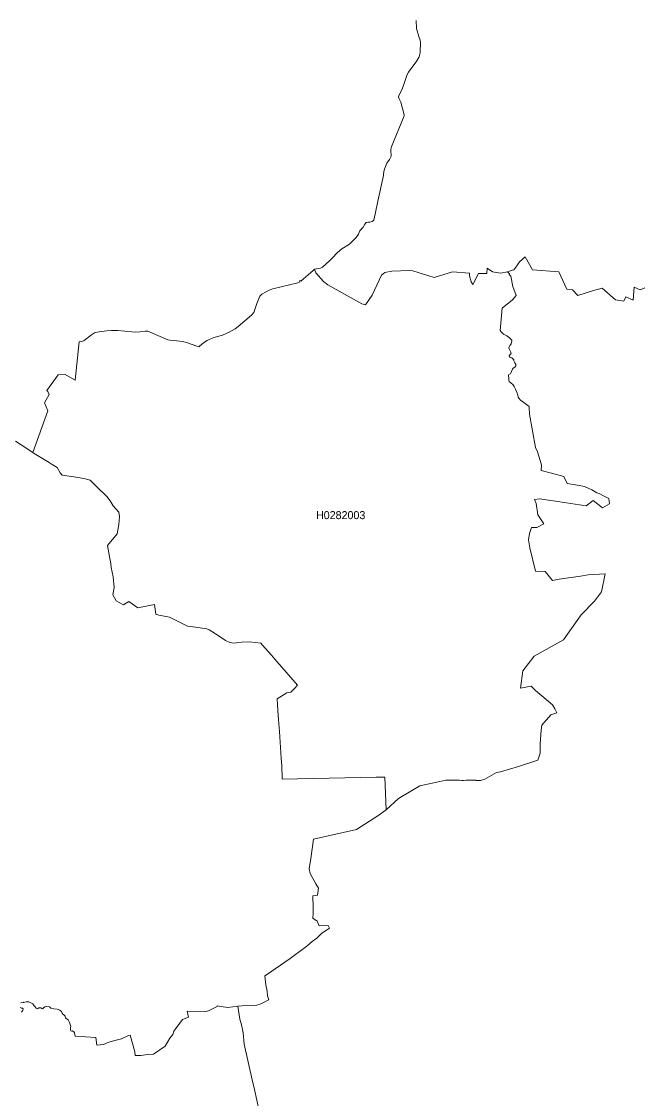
# Model space of a CAD drawing. Extents: x 369010 to 739155, y 6377141 to 6616555.
# Drawn here: x 650078 to 657833, y 6441688 to 6455148 of the extents above; entities that cross this region are included whole.
import ezdxf
from ezdxf.enums import TextEntityAlignment as Align

# ---------------------------------------------------------------- set-up
doc = ezdxf.new("R2010")
doc.units = 0
doc.header["$LTSCALE"] = 40
doc.layers.add('1', color=7, linetype='Continuous', lineweight=13)
doc.layers.add('2', color=7, linetype='Continuous')

msp = doc.modelspace()

# ---------------------------------------------------------------- linework, layer by layer
at = {"layer": '1'}
for points in [[(655015.84, 6455159.9), (655018.49, 6455059.61), (655048.61, 6454962.62), (655064.5, 6454913.47), (655068.97, 6454881.36), (655065.16, 6454768.98), (655064, 6454755.91), (655051.43, 6454707.75), (655024.28, 6454655.12), (654919.69, 6454515.6), (654902.64, 6454485.64), (654880.46, 6454423.25), (654839.75, 6454300.61), (654797.54, 6454225.3), (654794.73, 6454203.29), (654799.86, 6454180.29), (654821.04, 6454139.57), (654866.23, 6453981.68), (654863.91, 6453967.78), (654702.54, 6453573.88), (654697.91, 6453539.12), (654700.39, 6453464.81), (654692.12, 6453447.93), (654679.37, 6453424.43), (654646.77, 6453376.27), (654629.89, 6453335.22), (654615.99, 6453290.54), (654605.39, 6453243.04), (654604.07, 6453223.01), (654535.05, 6452903.42), (654500.63, 6452740.4), (654487.06, 6452663.77), (654463.23, 6452650.37), (654436.74, 6452641.59), (654410.1, 6452640.77), (654390.07, 6452635.97), (654371.37, 6452617.1), (654356.31, 6452587.14), (654350.35, 6452576.72), (654310.13, 6452529.88), (654291.27, 6452488.67), (654277.86, 6452466.49), (654261.81, 6452445.8), (654181.04, 6452363.55), (654084.22, 6452306.61), (654030.93, 6452262.76), (653965.06, 6452190.27), (653930.8, 6452155.84), (653844.41, 6452079.05), (653816.93, 6452067.13), (653740.8, 6452051.08), (653760.99, 6452007.38), (653854.17, 6451899.64), (653911.27, 6451855.29), (654332.81, 6451621.1)], [(654839.75, 6454300.61), (654880.46, 6454423.25), (654902.64, 6454485.64), (654919.69, 6454515.6), (655024.28, 6454655.12), (655051.43, 6454707.75), (655064, 6454755.91), (655065.16, 6454768.98), (655068.97, 6454881.36), (655064.5, 6454913.47), (655048.61, 6454962.62), (655018.49, 6455059.61), (655015.84, 6455159.9)], [(650001.07, 6449901.51), (650145.06, 6449811.15), (650221.69, 6449759.51), (650259.26, 6449864.6), (650405.56, 6450280.85), (650365.84, 6450380.31), (650422.45, 6450485.24), (650408.38, 6450522.48), (650394.64, 6450536.71), (650538.46, 6450731.02), (650615.26, 6450739.13), (650747.16, 6450664.81), (650797.81, 6451142.62), (650831.9, 6451146.76), (650859.87, 6451159.34), (650954.21, 6451233.49), (650992.44, 6451256.82), (651000.38, 6451260.79), (651049.04, 6451269.07), (651145.37, 6451280.49), (651205.28, 6451284.3), (651281.41, 6451287.44), (651456.68, 6451268.57), (651509.48, 6451266.42), (651563.43, 6451269.4), (651625.49, 6451278.34), (651657.44, 6451277.35), (651908.51, 6451168.94), (651934.66, 6451163.48), (652015.59, 6451157.02), (652057.62, 6451153.05), (652087.42, 6451149.25), (652127.47, 6451139.48), (652282.71, 6451086.19), (652295.95, 6451084.04), (652305.22, 6451088.67), (652355.04, 6451132.86), (652399.22, 6451160.33), (652426.86, 6451173.74), (652466.09, 6451190.62), (652483.14, 6451196.74), (652515.08, 6451205.02), (652591.21, 6451229.51), (652676.44, 6451266.92), (652750.42, 6451308.13), (652787, 6451334.11), (652954.16, 6451477.77), (652984.45, 6451510.54), (653022.35, 6451623.08), (653060.25, 6451714.94), (653076.47, 6451733.81), (653084.25, 6451738.94), (653175.11, 6451790.41), (653223.43, 6451806.3), (653534.25, 6451881.6), (653560.9, 6451893.85), (653554.77, 6451901.96), (653567.68, 6451910.56), (653573.64, 6451903.78), (653726.4, 6452034.03), (653740.8, 6452051.08), (653816.93, 6452067.13), (653844.41, 6452079.05), (653930.8, 6452155.84), (653965.06, 6452190.27), (654030.93, 6452262.76), (654084.22, 6452306.61), (654181.04, 6452363.55), (654261.81, 6452445.8), (654277.86, 6452466.49), (654291.27, 6452488.67), (654310.13, 6452529.88), (654350.35, 6452576.72), (654356.31, 6452587.14), (654371.37, 6452617.1), (654390.07, 6452635.97), (654410.1, 6452640.77), (654436.74, 6452641.59), (654463.23, 6452650.37), (654487.06, 6452663.77), (654500.63, 6452740.4), (654535.05, 6452903.42), (654604.07, 6453223.01), (654605.39, 6453243.04), (654615.99, 6453290.54), (654629.89, 6453335.22), (654646.77, 6453376.27), (654679.37, 6453424.43), (654692.12, 6453447.93), (654700.39, 6453464.81), (654697.91, 6453539.12), (654702.54, 6453573.88), (654863.91, 6453967.78), (654866.23, 6453981.68), (654821.04, 6454139.57), (654799.86, 6454180.29), (654794.73, 6454203.29), (654797.54, 6454225.3), (654839.75, 6454300.61)], [(654332.81, 6451621.1), (654380.14, 6451609.02), (654463.89, 6451728.34), (654579.41, 6451978.92), (654623.6, 6452010.2), (654710.82, 6452027.24), (654929.62, 6452035.19), (654974.8, 6452030.39), (655240.1, 6451946.64), (655468.5, 6452019.96), (655682.16, 6452004.74), (655682.16, 6451967.99), (655702.52, 6451893.68), (655721.88, 6451859.92), (655795.04, 6451999.77), (655900.46, 6451997.78), (655901.45, 6452064.65), (655969.64, 6452017.48), (656070.43, 6452001.09), (656157.16, 6452018.97), (656216.91, 6452038.17), (656235.61, 6452044.13), (656272.85, 6452092.95), (656308.93, 6452145.25), (656377.61, 6452206.32), (656470.13, 6452045.28), (656799.15, 6452018.31), (656900.11, 6451802.99), (656969.45, 6451792.72), (657038.14, 6451722.05), (657232.93, 6451787.59), (657340.51, 6451815.07), (657507.34, 6451670.75), (657610.95, 6451653.37), (657637.26, 6451707.16), (657729.28, 6451665.12), (657741.86, 6451826.65), (657817.16, 6451795.21), (657874.43, 6451820.86)], [(657874.43, 6451820.86), (657817.16, 6451795.21), (657741.86, 6451826.65), (657729.28, 6451665.12), (657637.26, 6451707.16), (657610.95, 6451653.37), (657507.34, 6451670.75), (657340.51, 6451815.07), (657232.93, 6451787.59), (657038.14, 6451722.05), (656969.45, 6451792.72), (656900.11, 6451802.99), (656799.15, 6452018.31), (656470.13, 6452045.28), (656377.61, 6452206.32), (656308.93, 6452145.25), (656272.85, 6452092.95), (656235.61, 6452044.13), (656216.91, 6452038.17), (656157.16, 6452018.97), (656182.81, 6451994.64), (656176.52, 6451984.87), (656191.09, 6451974.12), (656196.88, 6451966.83), (656224.35, 6451836.91), (656267.05, 6451724.7), (656218.56, 6451670.42), (656090.79, 6451565.65), (656065.8, 6451285.79), (656079.37, 6451268.74), (656107.51, 6451239.11), (656147.06, 6451220.91), (656180.16, 6451196.08), (656212.44, 6451167.45), (656211.61, 6451153.55), (656208.46, 6451139.48), (656204.82, 6451120.61), (656196.22, 6451106.71), (656187.78, 6451096.95), (656177.52, 6451083.04), (656171.56, 6451069.97), (656177.52, 6451057.89), (656188.6, 6451033.23), (656197.21, 6451015.68), (656200.19, 6451007.41), (656201.02, 6450997.15), (656196.05, 6450992.18), (656184.47, 6450981.76), (656177.68, 6450968.35), (656180.33, 6450957.09), (656185.79, 6450951.8), (656211.28, 6450944.52), (656224.85, 6450933.76), (656234.61, 6450919.86), (656236.93, 6450905.29), (656249.01, 6450880.63)], [(653740.8, 6452051.08), (653726.4, 6452034.03), (653573.64, 6451903.78), (653567.68, 6451910.56), (653554.77, 6451901.96), (653560.9, 6451893.85), (653534.25, 6451881.6), (653223.43, 6451806.3), (653175.11, 6451790.41), (653084.25, 6451738.94), (653076.47, 6451733.81), (653060.25, 6451714.94), (653022.35, 6451623.08), (652984.45, 6451510.54), (652954.16, 6451477.77), (652787, 6451334.11), (652750.42, 6451308.13), (652676.44, 6451266.92), (652591.21, 6451229.51), (652515.08, 6451205.02), (652483.14, 6451196.74), (652466.09, 6451190.62), (652426.86, 6451173.74), (652399.22, 6451160.33), (652355.04, 6451132.86), (652305.22, 6451088.67), (652295.95, 6451084.04), (652282.71, 6451086.19), (652127.47, 6451139.48), (652087.42, 6451149.25), (652057.62, 6451153.05), (652015.59, 6451157.02), (651934.66, 6451163.48), (651908.51, 6451168.94), (651657.44, 6451277.35), (651625.49, 6451278.34), (651563.43, 6451269.4), (651509.48, 6451266.42), (651456.68, 6451268.57), (651281.41, 6451287.44), (651205.28, 6451284.3), (651145.37, 6451280.49), (651049.04, 6451269.07), (651000.38, 6451260.79), (650992.44, 6451256.82), (650954.21, 6451233.49), (650859.87, 6451159.34), (650831.9, 6451146.76), (650797.81, 6451142.62), (650747.16, 6450664.81), (650615.26, 6450739.13), (650538.46, 6450731.02), (650394.64, 6450536.71), (650408.38, 6450522.48), (650422.45, 6450485.24), (650365.84, 6450380.31), (650405.56, 6450280.85), (650259.26, 6449864.6), (650221.69, 6449759.51), (650234.93, 6449750.74), (650425.76, 6449634.88), (650461.67, 6449612.21), (650525.72, 6449572.16), (650563.29, 6449508.11), (650587.29, 6449476.33), (650732.77, 6449457.46), (650859.38, 6449438.43), (650937.66, 6449416.91), (651020.74, 6449332.67), (651145.2, 6449212.35), (651186.25, 6449157.07), (651224.48, 6449096.17), (651294.32, 6449017.22), (651302.76, 6448963.43), (651294.98, 6448861.15), (651275.29, 6448745.47), (651153.97, 6448599.99), (651173.67, 6448481.49), (651194.02, 6448368.28), (651197.5, 6448323.43), (651223.32, 6448206.75), (651237.55, 6448074.02), (651220.34, 6447981.83), (651260.39, 6447907.02), (651354.07, 6447858.03), (651422.09, 6447900.4), (651533.31, 6447821.62), (651740.19, 6447862.17), (651759.55, 6447740.36), (651794.31, 6447727.78), (651929.36, 6447703.95), (652155.11, 6447589.25), (652252.92, 6447579.65), (652396.25, 6447556.32), (652424.38, 6447546.22), (652536.26, 6447474.89), (652628.12, 6447412.33), (652685.55, 6447386.02), (652734.54, 6447377.57), (652830.36, 6447392.64)], [(656290.72, 6450453.14), (656285.09, 6450479.12), (656276.32, 6450504.11), (656265.56, 6450533.4), (656257.45, 6450552.77), (656241.73, 6450585.04), (656229.15, 6450608.05), (656200.02, 6450633.04), (656177.52, 6450650.42), (656173.05, 6450656.21), (656172.22, 6450690.3), (656167.59, 6450718.11), (656171.06, 6450728.86), (656175.03, 6450734.66), (656193.9, 6450744.09), (656203.67, 6450759.81), (656210.45, 6450784.97), (656219.88, 6450803.01), (656229.32, 6450814.6), (656247.19, 6450828.5), (656260.76, 6450843.89), (656262.92, 6450860.94), (656249.01, 6450880.63), (656236.93, 6450905.29), (656234.61, 6450919.86), (656224.85, 6450933.76), (656211.28, 6450944.52), (656185.79, 6450951.8), (656180.33, 6450957.09), (656177.68, 6450968.35), (656184.47, 6450981.76), (656196.05, 6450992.18), (656201.02, 6450997.15), (656200.19, 6451007.41), (656197.21, 6451015.68), (656188.6, 6451033.23), (656177.52, 6451057.89), (656171.56, 6451069.97), (656177.52, 6451083.04), (656187.78, 6451096.95), (656196.22, 6451106.71), (656204.82, 6451120.61), (656208.46, 6451139.48), (656211.61, 6451153.55), (656212.44, 6451167.45), (656180.16, 6451196.08), (656147.06, 6451220.91), (656107.51, 6451239.11), (656079.37, 6451268.74), (656065.8, 6451285.79), (656090.79, 6451565.65), (656218.56, 6451670.42), (656267.05, 6451724.7), (656224.35, 6451836.91), (656196.88, 6451966.83), (656191.09, 6451974.12), (656176.52, 6451984.87), (656182.81, 6451994.64), (656157.16, 6452018.97), (656070.43, 6452001.09), (655969.64, 6452017.48), (655901.45, 6452064.65), (655900.46, 6451997.78), (655795.04, 6451999.77), (655721.88, 6451859.92), (655702.52, 6451893.68), (655682.16, 6451967.99), (655682.16, 6452004.74), (655468.5, 6452019.96), (655240.1, 6451946.64), (654974.8, 6452030.39), (654929.62, 6452035.19), (654710.82, 6452027.24), (654623.6, 6452010.2), (654579.41, 6451978.92), (654463.89, 6451728.34), (654380.14, 6451609.02), (654332.81, 6451621.1), (653911.27, 6451855.29), (653854.17, 6451899.64), (653760.99, 6452007.38), (653740.8, 6452051.08)], [(656249.01, 6450880.63), (656262.92, 6450860.94), (656260.76, 6450843.89), (656247.19, 6450828.5), (656229.32, 6450814.6), (656219.88, 6450803.01), (656210.45, 6450784.97), (656203.67, 6450759.81), (656193.9, 6450744.09), (656175.03, 6450734.66), (656171.06, 6450728.86), (656167.59, 6450718.11), (656172.22, 6450690.3), (656173.05, 6450656.21), (656177.52, 6450650.42), (656200.02, 6450633.04), (656229.15, 6450608.05), (656241.73, 6450585.04), (656257.45, 6450552.77), (656265.56, 6450533.4), (656276.32, 6450504.11), (656285.09, 6450479.12), (656290.72, 6450453.14), (656298.33, 6450441.38), (656321.17, 6450415.07), (656361.89, 6450387.93), (656426.27, 6450335.13), (656428.42, 6450322.22), (656432.06, 6450240.46), (656505.88, 6449825.88), (656530.87, 6449770.93), (656582.17, 6449606.58), (656578.04, 6449536.74), (656708.45, 6449501.16), (656862.7, 6449460.11), (656902.42, 6449374.38), (657007.35, 6449358.33), (657119.23, 6449338.3), (657213.07, 6449292.79), (657274.97, 6449258.86), (657303.94, 6449246.94), (657367.32, 6449214.34), (657423.6, 6449186.2), (657431.7, 6449120.17), (657344.98, 6449071.01), (657228.63, 6449159.89), (657141.91, 6449094.84), (657059.32, 6449106.1), (656896.46, 6449131.09), (656729.64, 6449159.23), (656556.85, 6449183.89), (656496.28, 6449175.78), (656517.13, 6449122.98), (656536.99, 6448983.13), (656613.29, 6448868.1), (656525.9, 6448823.42), (656457.22, 6448823.91), (656432.23, 6448748.11), (656420.14, 6448670), (656436.69, 6448569.7), (656508.52, 6448279.74), (656626.69, 6448274.77), (656720.2, 6448162.56), (656803.62, 6448177.79), (657069.91, 6448215.69), (657166.9, 6448230.91), (657379.57, 6448243.33), (657333.73, 6448021.55), (657246.01, 6447904.54), (657076.53, 6447731.92), (656856.91, 6447421.76), (656488.66, 6447214.55), (656348.48, 6447034.48), (656318.69, 6446816.18), (656453.41, 6446842.17), (656508.69, 6446786.89), (656719.71, 6446608.97), (656747.35, 6446559.65), (656774.49, 6446508.68), (656700.84, 6446482.86), (656587.47, 6446353.1), (656576.38, 6446292.7), (656565.13, 6446121.9), (656566.95, 6446002.73), (656536.99, 6445915.84), (656293.37, 6445836.4), (656069.94, 6445769.04), (656018.63, 6445760.6), (655874.81, 6445679.17), (655821.19, 6445663.12), (655764.09, 6445660.47), (655762.27, 6445667.09), (655640.95, 6445664.44), (655606.2, 6445661.79), (655585.18, 6445663.95), (655556.54, 6445667.59), (655387.56, 6445667.09), (655310.27, 6445650.54), (655062.02, 6445594.6), (654791.59, 6445435.88)], [(652830.36, 6447392.64), (652928.34, 6447396.77), (653073.16, 6447379.56), (653088.71, 6447358.05), (653205.39, 6447228.12), (653245.78, 6447180.13), (653530.94, 6446851.93), (653492.54, 6446813.7), (653447.2, 6446765.71), (653394.73, 6446757.76), (653274.58, 6446681.8), (653278.05, 6446605.83), (653287.65, 6446478.89), (653292.45, 6446423.77), (653303.87, 6446274.16), (653326.54, 6445941), (653331.84, 6445885.39), (653334.32, 6445850.14), (653339.12, 6445677.68), (654515.69, 6445704), (654622.94, 6445704.99), (654638.82, 6445294.04), (654791.59, 6445435.88), (655062.02, 6445594.6), (655310.27, 6445650.54), (655387.56, 6445667.09), (655556.54, 6445667.59), (655585.18, 6445663.95), (655606.2, 6445661.79), (655640.95, 6445664.44), (655762.27, 6445667.09), (655764.09, 6445660.47), (655821.19, 6445663.12), (655874.81, 6445679.17), (656018.63, 6445760.6), (656069.94, 6445769.04), (656293.37, 6445836.4), (656536.99, 6445915.84), (656566.95, 6446002.73), (656565.13, 6446121.9), (656576.38, 6446292.7), (656587.47, 6446353.1), (656700.84, 6446482.86), (656774.49, 6446508.68), (656747.35, 6446559.65), (656719.71, 6446608.97), (656508.69, 6446786.89), (656453.41, 6446842.17), (656318.69, 6446816.18), (656348.48, 6447034.48), (656488.66, 6447214.55), (656856.91, 6447421.76), (657076.53, 6447731.92), (657246.01, 6447904.54), (657333.73, 6448021.55), (657379.57, 6448243.33), (657166.9, 6448230.91), (657069.91, 6448215.69), (656803.62, 6448177.79), (656720.2, 6448162.56), (656626.69, 6448274.77), (656508.52, 6448279.74), (656436.69, 6448569.7), (656420.14, 6448670), (656432.23, 6448748.11), (656457.22, 6448823.91), (656525.9, 6448823.42), (656613.29, 6448868.1), (656536.99, 6448983.13), (656517.13, 6449122.98), (656496.28, 6449175.78), (656556.85, 6449183.89), (656729.64, 6449159.23), (656896.46, 6449131.09), (657059.32, 6449106.1), (657141.91, 6449094.84), (657228.63, 6449159.89), (657344.98, 6449071.01), (657431.7, 6449120.17), (657423.6, 6449186.2), (657367.32, 6449214.34), (657303.94, 6449246.94), (657274.97, 6449258.86), (657213.07, 6449292.79), (657119.23, 6449338.3), (657007.35, 6449358.33), (656902.42, 6449374.38), (656862.7, 6449460.11), (656708.45, 6449501.16), (656578.04, 6449536.74), (656582.17, 6449606.58), (656530.87, 6449770.93), (656505.88, 6449825.88), (656432.06, 6450240.46), (656428.42, 6450322.22), (656426.27, 6450335.13), (656361.89, 6450387.93), (656321.17, 6450415.07), (656298.33, 6450441.38), (656290.72, 6450453.14)], [(651929.36, 6447703.95), (651794.31, 6447727.78), (651759.55, 6447740.36), (651740.19, 6447862.17), (651533.31, 6447821.62), (651422.09, 6447900.4), (651354.07, 6447858.03), (651260.39, 6447907.02), (651220.34, 6447981.83), (651237.55, 6448074.02), (651223.32, 6448206.75), (651197.5, 6448323.43), (651194.02, 6448368.28), (651173.67, 6448481.49), (651153.97, 6448599.99), (651275.29, 6448745.47), (651294.98, 6448861.15), (651302.76, 6448963.43), (651294.32, 6449017.22), (651224.48, 6449096.17), (651186.25, 6449157.07), (651145.2, 6449212.35), (651020.74, 6449332.67), (650937.66, 6449416.91), (650859.38, 6449438.43), (650732.77, 6449457.46), (650587.29, 6449476.33), (650563.29, 6449508.11), (650525.72, 6449572.16), (650461.67, 6449612.21), (650425.76, 6449634.88), (650234.93, 6449750.74), (650145.06, 6449811.15), (650001.07, 6449901.51)], [(650689.73, 6442548), (650694.7, 6442533.93), (650703.8, 6442527.98), (650713.57, 6442531.29), (650734.09, 6442519.04), (650742.2, 6442507.95), (650750.97, 6442465.75), (651008.49, 6442450.52), (651018.26, 6442355.69), (651105.15, 6442361.98), (651171.19, 6442389.78), (651246.32, 6442412.95), (651327.09, 6442432.81), (651418.28, 6442473.03), (651438.81, 6442477.5), (651496.9, 6442269.96), (651497.89, 6442225.1), (651569.39, 6442225.1), (651652.47, 6442236.85), (651728.6, 6442241.32), (651872.92, 6442340.13), (651934.66, 6442440.26), (651970.4, 6442486.77), (651984.8, 6442529.8), (652092.71, 6442676.43), (652166.03, 6442705.56), (652152.13, 6442777.89), (652383.67, 6442773.75), (652415.11, 6442784.51), (652527.16, 6442836.48), (652527.16, 6442845.41), (652602.46, 6442832.17), (652659.56, 6442826.71), (652784.85, 6442843.43), (652889.61, 6442848.39), (653020.2, 6442856.01), (653035.09, 6442858.98), (653061.9, 6442867.76), (653173.62, 6442922.7), (653153.26, 6442970.37), (653149.45, 6443028.79), (653132.9, 6443109.06), (653121.32, 6443221.6), (653169.31, 6443248.91), (653251.24, 6443306.34), (653436.77, 6443436.76), (653486.92, 6443475.16), (653648.95, 6443592.5), (653715.15, 6443649.76), (653770.26, 6443690.64), (653832.99, 6443752.37), (653893.89, 6443789.61), (653929.31, 6443817.42), (653911.77, 6443848.86), (653801.21, 6443844.23), (653774.73, 6443902.98), (653721.6, 6443942.37), (653727.39, 6443997.98), (653727.06, 6444074.78), (653722.1, 6444218.77), (653780.36, 6444230.52), (653794.26, 6444315.75), (653760.99, 6444369.54), (653689.82, 6444500.12), (653678.07, 6444560.03), (653697.44, 6444685.16), (653728.55, 6444926.96), (654268.26, 6445047.61), (654533.73, 6445218.91), (654638.82, 6445294.04), (654622.94, 6445704.99), (654515.69, 6445704), (653339.12, 6445677.68), (653334.32, 6445850.14), (653331.84, 6445885.39), (653326.54, 6445941), (653303.87, 6446274.16), (653292.45, 6446423.77), (653287.65, 6446478.89), (653278.05, 6446605.83), (653274.58, 6446681.8), (653394.73, 6446757.76), (653447.2, 6446765.71), (653492.54, 6446813.7), (653530.94, 6446851.93), (653245.78, 6447180.13), (653205.39, 6447228.12), (653088.71, 6447358.05), (653073.16, 6447379.56), (652928.34, 6447396.77), (652830.36, 6447392.64), (652734.54, 6447377.57), (652685.55, 6447386.02), (652628.12, 6447412.33), (652536.26, 6447474.89), (652424.38, 6447546.22), (652396.25, 6447556.32), (652252.92, 6447579.65), (652155.11, 6447589.25), (651929.36, 6447703.95)], [(654791.59, 6445435.88), (654638.82, 6445294.04), (654533.73, 6445218.91), (654268.26, 6445047.61), (653728.55, 6444926.96), (653697.44, 6444685.16), (653678.07, 6444560.03), (653689.82, 6444500.12), (653760.99, 6444369.54), (653794.26, 6444315.75), (653780.36, 6444230.52), (653722.1, 6444218.77), (653727.06, 6444074.78), (653727.39, 6443997.98), (653721.6, 6443942.37), (653774.73, 6443902.98), (653801.21, 6443844.23), (653911.77, 6443848.86), (653929.31, 6443817.42), (653893.89, 6443789.61), (653832.99, 6443752.37), (653770.26, 6443690.64), (653715.15, 6443649.76), (653648.95, 6443592.5), (653486.92, 6443475.16), (653436.77, 6443436.76), (653251.24, 6443306.34), (653169.31, 6443248.91), (653121.32, 6443221.6), (653132.9, 6443109.06), (653149.45, 6443028.79), (653153.26, 6442970.37), (653173.62, 6442922.7), (653061.9, 6442867.76), (653035.09, 6442858.98), (653020.2, 6442856.01), (652889.61, 6442848.39), (652784.85, 6442843.43), (652810.67, 6442679.25), (652831.52, 6442606.59), (652842.28, 6442549.66), (652848.57, 6442507.12), (652863.63, 6442364.79), (652962.93, 6441922.07), (652991.07, 6441800.26), (653080.27, 6441400.56)], [(650076.87, 6442768.29), (650093.75, 6442793.28), (650099.22, 6442809.17), (650090.44, 6442817.77), (650078.2, 6442817.77), (650059.83, 6442823.73)], [(650059.83, 6442823.73), (650078.2, 6442817.77), (650090.44, 6442817.77), (650099.22, 6442809.17), (650093.75, 6442793.28), (650076.87, 6442768.29)], [(650068.27, 6442881.82), (650081.18, 6442888.61), (650100.21, 6442891.42), (650103.68, 6442888.28), (650121.06, 6442890.26), (650136.29, 6442896.55), (650154.99, 6442896.55), (650170.38, 6442894.57), (650218.54, 6442869.25), (650237.74, 6442847.73), (650247.51, 6442833), (650261.58, 6442816.45), (650276.3, 6442809.83), (650289.88, 6442816.45), (650293.68, 6442822.41), (650320.33, 6442821.08), (650332.25, 6442812.64), (650345.15, 6442809.33), (650352.77, 6442821.25), (650370.64, 6442833.83), (650392.49, 6442837.63), (650428.4, 6442832.01), (650445.78, 6442818.27), (650484.34, 6442809.17), (650523.24, 6442805.36), (650556.83, 6442793.28), (650577.69, 6442776.56), (650585.96, 6442755.71), (650598.54, 6442737.01), (650607.97, 6442731.71), (650623.53, 6442718.14), (650623.53, 6442712.18), (650628.66, 6442695.3), (650640.91, 6442685.04), (650655.31, 6442678.92), (650663.42, 6442670.48), (650677.16, 6442635.89), (650694.04, 6442586.4), (650690.56, 6442575.48), (650692.22, 6442561.08), (650689.73, 6442548)], [(650623.53, 6442718.14), (650607.97, 6442731.71), (650598.54, 6442737.01), (650585.96, 6442755.71), (650577.69, 6442776.56), (650556.83, 6442793.28), (650523.24, 6442805.36), (650484.34, 6442809.17), (650445.78, 6442818.27), (650428.4, 6442832.01), (650392.49, 6442837.63), (650370.64, 6442833.83), (650352.77, 6442821.25), (650345.15, 6442809.33), (650332.25, 6442812.64), (650320.33, 6442821.08), (650293.68, 6442822.41), (650289.88, 6442816.45), (650276.3, 6442809.83), (650261.58, 6442816.45), (650247.51, 6442833), (650237.74, 6442847.73), (650218.54, 6442869.25), (650170.38, 6442894.57), (650154.99, 6442896.55), (650136.29, 6442896.55), (650121.06, 6442890.26), (650103.68, 6442888.28), (650100.21, 6442891.42), (650081.18, 6442888.61), (650068.27, 6442881.82)], [(653080.27, 6441400.56), (652991.07, 6441800.26), (652962.93, 6441922.07), (652863.63, 6442364.79), (652848.57, 6442507.12), (652842.28, 6442549.66), (652831.52, 6442606.59), (652810.67, 6442679.25), (652784.85, 6442843.43), (652659.56, 6442826.71), (652602.46, 6442832.17), (652527.16, 6442845.41), (652527.16, 6442836.48), (652415.11, 6442784.51), (652383.67, 6442773.75), (652152.13, 6442777.89), (652166.03, 6442705.56), (652092.71, 6442676.43), (651984.8, 6442529.8), (651970.4, 6442486.77), (651934.66, 6442440.26), (651872.92, 6442340.13), (651728.6, 6442241.32), (651652.47, 6442236.85), (651569.39, 6442225.1), (651497.89, 6442225.1), (651496.9, 6442269.96), (651438.81, 6442477.5), (651418.28, 6442473.03), (651327.09, 6442432.81), (651246.32, 6442412.95), (651171.19, 6442389.78), (651105.15, 6442361.98), (651018.26, 6442355.69), (651008.49, 6442450.52), (650750.97, 6442465.75), (650742.2, 6442507.95), (650734.09, 6442519.04), (650713.57, 6442531.29), (650703.8, 6442527.98), (650694.7, 6442533.93), (650689.73, 6442548), (650692.22, 6442561.08), (650690.56, 6442575.48), (650694.04, 6442586.4), (650677.16, 6442635.89), (650663.42, 6442670.48), (650655.31, 6442678.92), (650640.91, 6442685.04), (650628.66, 6442695.3), (650623.53, 6442712.18), (650623.53, 6442718.14)]]:
    msp.add_lwpolyline(points, dxfattribs=at)

# ---------------------------------------------------------------- texts
at = {"layer": '2'}
msp.add_text('H0282003', height=100, dxfattribs=at).set_placement((654070.09, 6448928.72), align=Align.CENTER)

doc.saveas('drawing.dxf')
